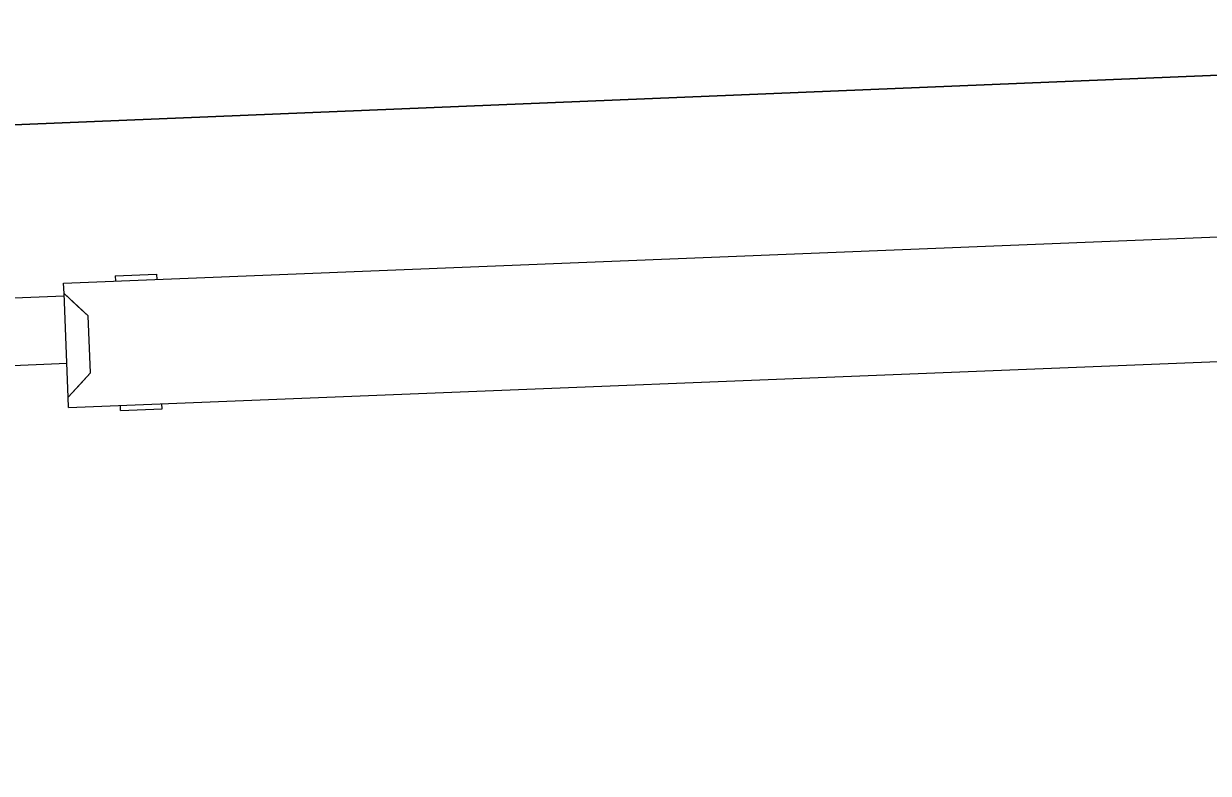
# Model space of a CAD drawing. Extents: x 9538 to 81668, y 7600 to 11751.
# Drawn here: x 11397.67 to 11445.31, y 9714.76 to 9744.89 of the extents above; entities that cross this region are included whole.
import ezdxf

# ---------------------------------------------------------------- set-up
doc = ezdxf.new("R2010")
doc.units = 0
doc.layers.add('dsnStdNameDate', color=7, linetype='Continuous')
doc.layers.add('dsnStdTable', color=7, linetype='Continuous')

msp = doc.modelspace()

# ---------------------------------------------------------------- linework, layer by layer
at = {"layer": 'dsnStdNameDate'}
msp.add_line((11496.092, 9744.888), (11020.802, 9725.365), dxfattribs=at)
at = {"layer": 'dsnStdTable'}
for p, q in [((11020.698, 9725.365), (11496.092, 9744.888)), ((11399.277, 9734.461), (11464.017, 9737.051)), ((11399.277, 9734.461), (11464.017, 9737.051)), ((11401.351, 9734.752), (11403.016, 9734.819)), ((11401.351, 9734.752), (11403.016, 9734.819)), ((11401.351, 9734.752), (11401.359, 9734.544)), ((11401.351, 9734.752), (11401.359, 9734.544)), ((11403.016, 9734.819), (11403.024, 9734.611)), ((11403.016, 9734.819), (11403.024, 9734.611)), ((11399.294, 9734.045), (11399.277, 9734.461)), ((11399.294, 9734.045), (11399.277, 9734.461)), ((11399.298, 9733.931), (10987.733, 9717.468)), ((11399.46, 9729.881), (11399.294, 9734.045)), ((11400.268, 9733.145), (11399.294, 9734.045)), ((11399.46, 9729.881), (11399.294, 9734.045)), ((11400.268, 9733.145), (11399.294, 9734.045)), ((11400.36, 9730.856), (11400.268, 9733.145)), ((11400.36, 9730.856), (11400.268, 9733.145)), ((11399.477, 9729.465), (11464.217, 9732.055)), ((11399.477, 9729.465), (11464.217, 9732.055)), ((11399.407, 9731.225), (10987.733, 9714.758)), ((11399.46, 9729.881), (11400.36, 9730.856)), ((11399.46, 9729.881), (11400.36, 9730.856)), ((11399.477, 9729.465), (11399.46, 9729.881)), ((11399.477, 9729.465), (11399.46, 9729.881)), ((11401.567, 9729.34), (11401.559, 9729.548)), ((11401.567, 9729.34), (11401.559, 9729.548)), ((11403.232, 9729.407), (11403.224, 9729.615)), ((11403.232, 9729.407), (11403.224, 9729.615)), ((11401.567, 9729.34), (11403.232, 9729.407)), ((11401.567, 9729.34), (11403.232, 9729.407))]:
    msp.add_line(p, q, dxfattribs=at)
for points in [[(11399.294, 9734.045), (11399.839, 9733.541), (11400.268, 9733.145)], [(11399.294, 9734.045), (11399.839, 9733.541), (11400.268, 9733.145)], [(11399.46, 9729.881), (11399.964, 9730.427), (11400.36, 9730.856)], [(11399.46, 9729.881), (11399.964, 9730.427), (11400.36, 9730.856)]]:
    msp.add_lwpolyline(points, dxfattribs=at)

doc.saveas('drawing.dxf')
